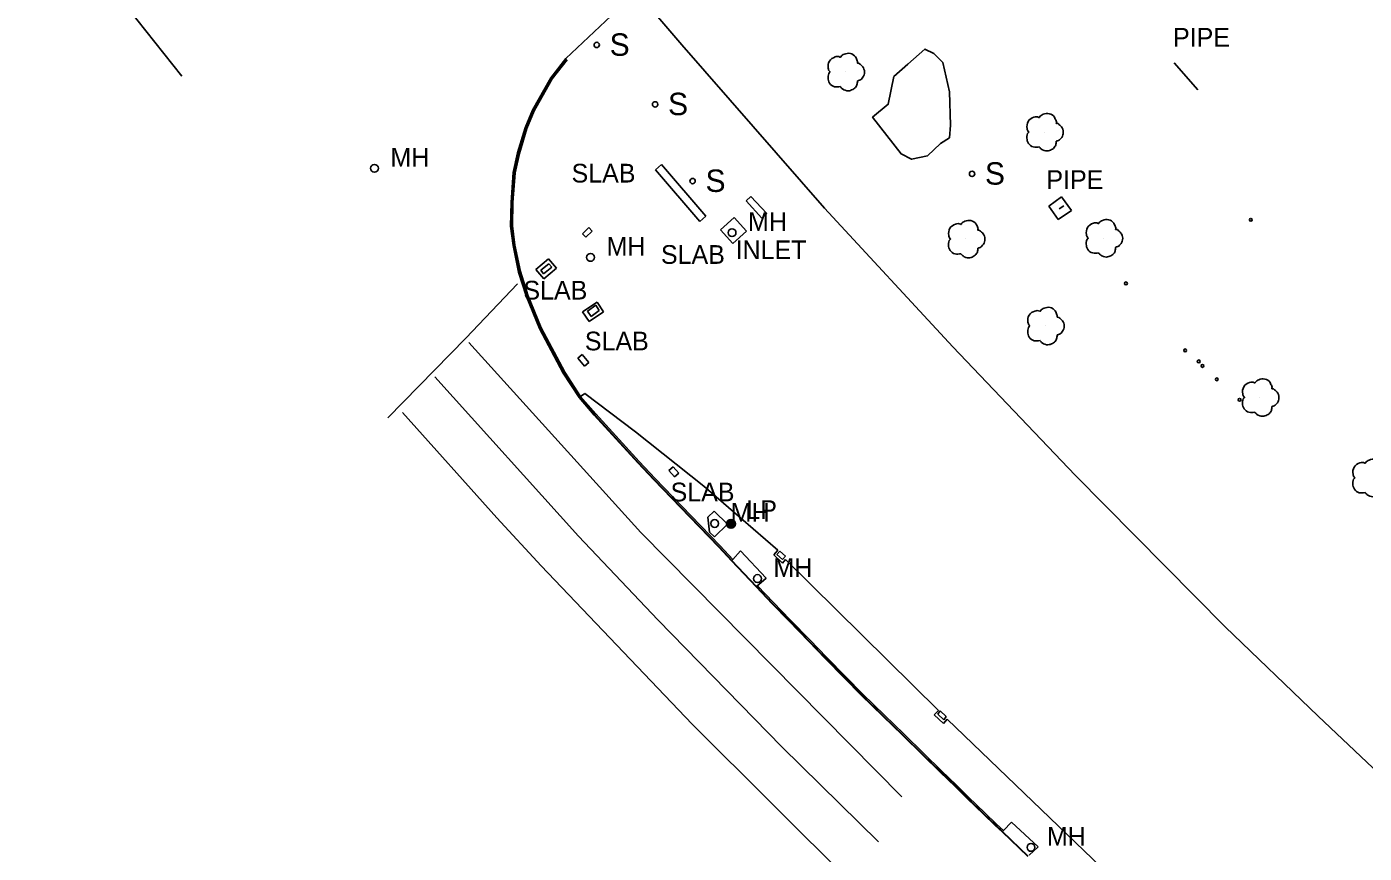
# Model space of a CAD drawing. Extents: x 368532 to 392481, y 10654822 to 10676899.
# Drawn here: x 371728.8 to 372086.5, y 10672069.3 to 10672290.3 of the extents above; entities that cross this region are included whole.
import ezdxf

# ---------------------------------------------------------------- set-up
doc = ezdxf.new("R2010")
doc.units = 0
for name, color, linetype in [('p_drainage inlet', 7, 'Continuous'), ('p_dtm sidewalk', 7, 'Continuous'), ('p_dtm slab', 7, 'Continuous'), ('p_railroad rr control', 7, 'Continuous'), ('p_road - paved curb', 7, 'Continuous'), ('p_road paint stripe', 7, 'Continuous'), ('p_structure pipe', 7, 'Continuous'), ('p_structure sign', 7, 'Continuous'), ('p_structure unidentified', 7, 'Continuous'), ('p_utility general pole', 7, 'Continuous'), ('p_utility manhole', 7, 'Continuous'), ('p_veg tree', 7, 'Continuous'), ('p_veg woods', 7, 'Continuous')]:
    doc.layers.add(name, color=color, linetype=linetype)

msp = doc.modelspace()

# ---------------------------------------------------------------- linework, layer by layer
at = {"layer": 'p_drainage inlet'}
for p, q in [((371921.21, 10672243.76), (371922.5, 10672244.88)), ((371925.45, 10672239.12), (371921.21, 10672243.76)), ((371922.5, 10672244.88), (371926.77, 10672240.36)), ((371926.77, 10672240.36), (371925.45, 10672239.12)), ((371917.62, 10672147.86), (371919.75, 10672150.11)), ((371919.75, 10672150.11), (371926.54, 10672142.85)), ((371917.37, 10672147.6), (371917.27, 10672147.5)), ((371917.37, 10672147.6), (371917.62, 10672147.86)), ((371924.01, 10672140.58), (371917.37, 10672147.6)), ((371924.01, 10672140.58), (371926.54, 10672142.85)), ((371926.54, 10672142.85), (371924.27, 10672140.82)), ((371926.54, 10672142.85), (371924.27, 10672140.82)), ((371924.01, 10672140.58), (371923.9, 10672140.48)), ((371924.27, 10672140.82), (371924.01, 10672140.58)), ((371924.27, 10672140.82), (371924.01, 10672140.58)), ((371989.77, 10672075.06), (371989.66, 10672074.96)), ((371989.77, 10672075.06), (371990.01, 10672075.32)), ((371996.68, 10672068.51), (371989.77, 10672075.06)), ((371990.01, 10672075.32), (371992.19, 10672077.62)), ((371992.19, 10672077.62), (371999.3, 10672070.99)), ((371999.3, 10672070.99), (371996.94, 10672068.75))]:
    msp.add_line(p, q, dxfattribs=at)
at = {"layer": 'p_dtm sidewalk'}
for p, q in [((371878.09, 10672192.26), (371876.95, 10672191.44)), ((371891.63, 10672182.01), (371878.09, 10672192.26)), ((371909.88, 10672167.43), (371891.63, 10672182.01)), ((371929.65, 10672150.36), (371909.88, 10672167.43)), ((371928.63, 10672149.09), (371929.65, 10672150.36)), ((371930.96, 10672146.84), (371928.63, 10672149.09)), ((371931.75, 10672147.81), (371930.96, 10672146.84)), ((371972.63, 10672107.47), (371931.75, 10672147.81)), ((371971.55, 10672106.28), (371972.63, 10672107.47)), ((371974.02, 10672103.96), (371971.55, 10672106.28)), ((371975.02, 10672105.16), (371974.02, 10672103.96)), ((372030.34, 10672051.93), (371975.02, 10672105.16))]:
    msp.add_line(p, q, dxfattribs=at)
at = {"layer": 'p_dtm slab'}
for p, q in [((371896.95, 10672252.03), (371898.57, 10672253.43)), ((371898.57, 10672253.43), (371910.48, 10672239.65)), ((371908.85, 10672238.25), (371896.95, 10672252.03)), ((371910.48, 10672239.65), (371908.85, 10672238.25)), ((371918.04, 10672239.26), (371914.39, 10672235.98)), ((371921.3, 10672235.62), (371918.04, 10672239.26)), ((371914.39, 10672235.98), (371917.65, 10672232.34)), ((371917.65, 10672232.34), (371921.3, 10672235.62)), ((371864.95, 10672225.41), (371868.32, 10672228.27)), ((371868.32, 10672228.27), (371870.49, 10672225.72)), ((371867.12, 10672222.85), (371864.95, 10672225.41)), ((371870.49, 10672225.72), (371867.12, 10672222.85)), ((371877.47, 10672214.03), (371881.34, 10672216.64)), ((371879.21, 10672211.46), (371877.47, 10672214.03)), ((371883.07, 10672214.06), (371879.21, 10672211.46)), ((371881.34, 10672216.64), (371883.07, 10672214.06)), ((371912.7, 10672160.71), (371910.95, 10672159.18)), ((371916.19, 10672157.32), (371912.7, 10672160.71)), ((371910.95, 10672159.18), (371911.41, 10672155.1)), ((371912.77, 10672153.93), (371916.19, 10672157.32)), ((371911.41, 10672155.1), (371912.77, 10672153.93))]:
    msp.add_line(p, q, dxfattribs=at)
at = {"layer": 'p_railroad rr control'}
msp.add_lwpolyline([(372098.64, 10672082.81), (372074.23, 10672105.89), (372049.35, 10672129.84), (372009.23, 10672170.36), (371976.54, 10672204.67), (371942.2, 10672241.75), (371904, 10672285.45), (371893.28, 10672298.06)], dxfattribs=at)
at = {"layer": 'p_road - paved curb'}
for p, q in [((371872.95, 10672281.78), (371888.13, 10672296.1)), ((371868.94, 10672276.62), (371872.95, 10672281.78)), ((371869.07, 10672276.54), (371873.07, 10672281.69)), ((371869.36, 10672276.34), (371873.34, 10672281.47)), ((371864.04, 10672268.02), (371868.94, 10672276.62)), ((371864.18, 10672267.95), (371869.07, 10672276.54)), ((371864.49, 10672267.8), (371869.36, 10672276.34)), ((371862.09, 10672263.29), (371864.04, 10672268.02)), ((371862.23, 10672263.24), (371864.18, 10672267.95)), ((371862.56, 10672263.12), (371864.49, 10672267.8)), ((371860.08, 10672256.57), (371862.09, 10672263.29)), ((371860.23, 10672256.53), (371862.23, 10672263.24)), ((371860.56, 10672256.45), (371862.56, 10672263.12)), ((371858.94, 10672251.32), (371860.08, 10672256.57)), ((371859.09, 10672251.3), (371860.23, 10672256.53)), ((371859.44, 10672251.25), (371860.56, 10672256.45)), ((371858.35, 10672243.33), (371858.94, 10672251.32)), ((371858.5, 10672243.32), (371859.09, 10672251.3)), ((371858.85, 10672243.31), (371859.44, 10672251.25)), ((371858.22, 10672237), (371858.35, 10672243.33)), ((371858.37, 10672237.01), (371858.5, 10672243.32)), ((371858.72, 10672237.03), (371858.85, 10672243.31)), ((371858.86, 10672231.81), (371858.22, 10672237)), ((371859.01, 10672231.83), (371858.37, 10672237.01)), ((371859.35, 10672231.89), (371858.72, 10672237.03)), ((371860.52, 10672224.75), (371859.01, 10672231.83)), ((371860.85, 10672224.84), (371859.35, 10672231.89)), ((371860.37, 10672224.71), (371858.86, 10672231.81)), ((371862.4, 10672218.31), (371860.37, 10672224.71)), ((371862.54, 10672218.36), (371860.52, 10672224.75)), ((371862.87, 10672218.48), (371860.85, 10672224.84)), ((371865.93, 10672209.58), (371862.4, 10672218.31)), ((371866.07, 10672209.64), (371862.54, 10672218.36)), ((371866.38, 10672209.79), (371862.87, 10672218.48)), ((371872.31, 10672197.7), (371865.93, 10672209.58)), ((371872.44, 10672197.78), (371866.07, 10672209.64)), ((371872.74, 10672197.95), (371866.38, 10672209.79)), ((371876.55, 10672191.14), (371872.31, 10672197.7)), ((371876.67, 10672191.23), (371872.44, 10672197.78)), ((371876.95, 10672191.44), (371872.74, 10672197.95)), ((371880.61, 10672186.45), (371876.55, 10672191.14)), ((371880.72, 10672186.55), (371876.67, 10672191.23)), ((371880.98, 10672186.78), (371876.95, 10672191.44)), ((371892.22, 10672173.67), (371880.61, 10672186.45)), ((371892.33, 10672173.77), (371880.72, 10672186.55)), ((371892.59, 10672174.01), (371880.98, 10672186.78)), ((371896.5, 10672169.13), (371892.22, 10672173.67)), ((371896.61, 10672169.23), (371892.33, 10672173.77)), ((371896.86, 10672169.47), (371892.59, 10672174.01)), ((371906.04, 10672159.22), (371896.5, 10672169.13)), ((371906.15, 10672159.32), (371896.61, 10672169.23)), ((371906.4, 10672159.57), (371896.86, 10672169.47)), ((371913.87, 10672151.09), (371906.04, 10672159.22)), ((371913.98, 10672151.19), (371906.15, 10672159.32)), ((371914.23, 10672151.44), (371906.4, 10672159.57)), ((371917.27, 10672147.5), (371913.87, 10672151.09)), ((371917.37, 10672147.6), (371913.98, 10672151.19)), ((371917.62, 10672147.86), (371914.23, 10672151.44)), ((371923.9, 10672140.48), (371917.27, 10672147.5)), ((371928.17, 10672135.97), (371923.9, 10672140.48)), ((371928.28, 10672136.07), (371924.01, 10672140.58)), ((371928.53, 10672136.32), (371924.27, 10672140.82)), ((371932.66, 10672131.38), (371928.17, 10672135.97)), ((371932.77, 10672131.48), (371928.28, 10672136.07)), ((371933.02, 10672131.73), (371928.53, 10672136.32)), ((371938.34, 10672126.23), (371933.02, 10672131.73)), ((371937.98, 10672125.88), (371932.66, 10672131.38)), ((371938.09, 10672125.98), (371932.77, 10672131.48)), ((371942.38, 10672121.38), (371937.98, 10672125.88)), ((371942.49, 10672121.48), (371938.09, 10672125.98)), ((371942.74, 10672121.73), (371938.34, 10672126.23)), ((371947.55, 10672116.09), (371942.38, 10672121.38)), ((371947.66, 10672116.2), (371942.49, 10672121.48)), ((371947.91, 10672116.44), (371942.74, 10672121.73)), ((371952.02, 10672111.56), (371947.55, 10672116.09)), ((371952.13, 10672111.67), (371947.66, 10672116.2)), ((371952.37, 10672111.91), (371947.91, 10672116.44)), ((371957.86, 10672105.85), (371952.02, 10672111.56)), ((371957.96, 10672105.96), (371952.13, 10672111.67)), ((371958.21, 10672106.21), (371952.37, 10672111.91)), ((371963.02, 10672100.82), (371957.86, 10672105.85)), ((371963.12, 10672100.93), (371957.96, 10672105.96)), ((371963.37, 10672101.18), (371958.21, 10672106.21)), ((371968.5, 10672095.48), (371963.02, 10672100.82)), ((371968.6, 10672095.59), (371963.12, 10672100.93)), ((371968.85, 10672095.84), (371963.37, 10672101.18)), ((371973.05, 10672091.07), (371968.5, 10672095.48)), ((371973.15, 10672091.18), (371968.6, 10672095.59)), ((371973.4, 10672091.43), (371968.85, 10672095.84)), ((371977.25, 10672087), (371973.05, 10672091.07)), ((371977.35, 10672087.11), (371973.15, 10672091.18)), ((371977.6, 10672087.36), (371973.4, 10672091.43)), ((371980.36, 10672083.94), (371977.25, 10672087)), ((371980.46, 10672084.05), (371977.35, 10672087.11)), ((371980.71, 10672084.3), (371977.6, 10672087.36)), ((371984.72, 10672079.71), (371980.36, 10672083.94)), ((371984.82, 10672079.82), (371980.46, 10672084.05)), ((371985.07, 10672080.07), (371980.71, 10672084.3)), ((371987.81, 10672076.71), (371984.72, 10672079.71)), ((371987.91, 10672076.82), (371984.82, 10672079.82)), ((371988.16, 10672077.07), (371985.07, 10672080.07)), ((371989.66, 10672074.96), (371987.81, 10672076.71)), ((371989.77, 10672075.06), (371987.91, 10672076.82)), ((371990.01, 10672075.32), (371988.16, 10672077.07)), ((371996.58, 10672068.41), (371989.66, 10672074.96))]:
    msp.add_line(p, q, dxfattribs=at)
at = {"layer": 'p_road paint stripe'}
for p, q in [((371770.27, 10672277.12), (371728.8, 10672329.32)), ((371846.23, 10672207.06), (371860.04, 10672221.52)), ((371825.35, 10672185.75), (371846.23, 10672207.06)), ((371893.08, 10672155.03), (371847.06, 10672205.89)), ((371837.96, 10672196.71), (371876.39, 10672154.07)), ((371854.56, 10672158.96), (371829.28, 10672187.12)), ((371866.43, 10672146.15), (371854.56, 10672158.96)), ((371876.39, 10672154.07), (371897.59, 10672131.66)), ((371962.9, 10672084.38), (371893.08, 10672155.03)), ((371906.74, 10672103.81), (371866.43, 10672146.15)), ((371897.59, 10672131.66), (371930.72, 10672097.72)), ((371950.67, 10672060.11), (371906.74, 10672103.81)), ((371930.72, 10672097.72), (371956.66, 10672072.3))]:
    msp.add_line(p, q, dxfattribs=at)
at = {"layer": 'p_structure pipe'}
for p, q in [((372035.69, 10672280.67), (372042.01, 10672273.41)), ((372004.91, 10672241.57), (372006.15, 10672242.4))]:
    msp.add_line(p, q, dxfattribs=at)
at = {"layer": 'p_structure sign'}
for centre in [(371881.25, 10672285.44), (371896.87, 10672269.55), (371906.9, 10672249.03), (371981.63, 10672250.97)]:
    msp.add_circle(centre, 0.713, dxfattribs=at)
at = {"layer": 'p_structure unidentified'}
for p, q in [((372005.6, 10672244.81), (372002.17, 10672242.36)), ((372008.26, 10672241.18), (372005.6, 10672244.81)), ((372002.17, 10672242.36), (372004.71, 10672238.73)), ((372004.71, 10672238.73), (372008.26, 10672241.18)), ((371879.12, 10672236.59), (371877.46, 10672234.91)), ((371878.37, 10672234), (371880.04, 10672235.68)), ((371880.04, 10672235.68), (371879.12, 10672236.59)), ((371877.46, 10672234.91), (371878.37, 10672234)), ((371868.47, 10672226.94), (371866.31, 10672225.17)), ((371866.31, 10672225.17), (371867.04, 10672224.27)), ((371867.04, 10672224.27), (371869.21, 10672226.05)), ((371869.21, 10672226.05), (371868.47, 10672226.94)), ((371881.01, 10672215.83), (371878.8, 10672214.27)), ((371878.8, 10672214.27), (371879.76, 10672212.79)), ((371879.76, 10672212.79), (371881.95, 10672214.4)), ((371881.95, 10672214.4), (371881.01, 10672215.83)), ((371877.37, 10672202.63), (371876.24, 10672201.71)), ((371876.24, 10672201.71), (371878.01, 10672199.54)), ((371879.14, 10672200.47), (371877.37, 10672202.63)), ((371878.01, 10672199.54), (371879.14, 10672200.47)), ((371900.55, 10672171.65), (371901.67, 10672172.62)), ((371902.05, 10672169.92), (371900.55, 10672171.65)), ((371901.67, 10672172.62), (371903.17, 10672170.9)), ((371903.17, 10672170.9), (371902.05, 10672169.92)), ((371930.24, 10672150.07), (371929.43, 10672149.18)), ((371931.71, 10672148.72), (371930.24, 10672150.07)), ((371929.43, 10672149.18), (371930.9, 10672147.83)), ((371930.9, 10672147.83), (371931.71, 10672148.72)), ((371973.12, 10672107.34), (371972.46, 10672106.42)), ((371974.74, 10672105.85), (371973.12, 10672107.34)), ((371972.46, 10672106.42), (371974.08, 10672104.93)), ((371974.08, 10672104.93), (371974.74, 10672105.85))]:
    msp.add_line(p, q, dxfattribs=at)
for centre in [(372056.19, 10672238.66), (372022.8, 10672221.67), (372038.64, 10672203.76), (372042.26, 10672200.81), (372043.27, 10672199.58), (372047.11, 10672196.01), (372053.21, 10672190.55)]:
    msp.add_circle(centre, 0.375, dxfattribs=at)
at = {"layer": 'p_utility general pole'}
for radius in [1.19, 0.901, 0.608, 0.337, 0.12]:
    msp.add_circle((371917.16, 10672157.36), radius, dxfattribs=at)
at = {"layer": 'p_utility manhole'}
for centre in [(371821.8, 10672252.45), (371917.45, 10672235.23), (371879.6, 10672228.62), (371912.81, 10672157.45), (371924.25, 10672142.72), (371997.4, 10672070.83)]:
    msp.add_circle(centre, 1.05, dxfattribs=at)
at = {"layer": 'p_veg tree'}
for p, q in [((371947.75, 10672278.24), (371947.75, 10672278.24)), ((372000.94, 10672262.14), (372000.94, 10672262.14)), ((371979.98, 10672233.55), (371979.98, 10672233.55)), ((372016.81, 10672233.77), (372016.81, 10672233.77)), ((372001.18, 10672210.3), (372001.18, 10672210.3)), ((372058.61, 10672191.17), (372058.61, 10672191.17))]:
    msp.add_line(p, q, dxfattribs=at)
for points in [[(371946.4, 10672274.3), (371944.85, 10672274.26), (371943.54, 10672275.2), (371943.12, 10672276.65), (371943.21, 10672277.49), (371943.54, 10672278.11), (371943.64, 10672278.23), (371943.57, 10672278.32), (371943.17, 10672279.19), (371943.47, 10672281.1), (371945.02, 10672282.22), (371946.32, 10672282.17), (371946.46, 10672282.12), (371946.53, 10672282.22), (371947.48, 10672282.98), (371949.09, 10672283.15), (371950.48, 10672282.22), (371950.93, 10672281.23), (371951, 10672280.68), (371950.99, 10672280.57), (371951.09, 10672280.58), (371951.7, 10672280.29), (371952.57, 10672279.35), (371952.83, 10672277.8), (371952.23, 10672276.54), (371951.3, 10672275.89), (371951.04, 10672275.82), (371950.99, 10672275.78), (371950.99, 10672275.71), (371950.94, 10672275.26), (371950.63, 10672274.33), (371949.72, 10672273.54), (371948.51, 10672273.18), (371946.99, 10672273.69), (371946.38, 10672274.3)], [(371999.59, 10672258.2), (371998.03, 10672258.16), (371996.72, 10672259.1), (371996.31, 10672260.55), (371996.39, 10672261.4), (371996.72, 10672262.02), (371996.82, 10672262.13), (371996.76, 10672262.22), (371996.36, 10672263.09), (371996.65, 10672265), (371998.2, 10672266.12), (371999.51, 10672266.07), (371999.65, 10672266.03), (371999.72, 10672266.13), (372000.67, 10672266.89), (372002.27, 10672267.05), (372003.66, 10672266.12), (372004.11, 10672265.13), (372004.19, 10672264.59), (372004.17, 10672264.47), (372004.28, 10672264.48), (372004.89, 10672264.19), (372005.75, 10672263.25), (372006.02, 10672261.7), (372005.42, 10672260.44), (372004.48, 10672259.8), (372004.23, 10672259.73), (372004.18, 10672259.68), (372004.17, 10672259.61), (372004.13, 10672259.16), (372003.82, 10672258.24), (372002.9, 10672257.44), (372001.69, 10672257.09), (372000.17, 10672257.6), (371999.57, 10672258.21)], [(371978.64, 10672229.61), (371977.08, 10672229.57), (371975.77, 10672230.51), (371975.35, 10672231.95), (371975.44, 10672232.8), (371975.77, 10672233.42), (371975.87, 10672233.54), (371975.81, 10672233.63), (371975.41, 10672234.5), (371975.7, 10672236.41), (371977.25, 10672237.52), (371978.55, 10672237.48), (371978.69, 10672237.43), (371978.76, 10672237.53), (371979.72, 10672238.29), (371981.32, 10672238.46), (371982.71, 10672237.53), (371983.16, 10672236.54), (371983.23, 10672235.99), (371983.22, 10672235.88), (371983.33, 10672235.88), (371983.93, 10672235.6), (371984.8, 10672234.65), (371985.07, 10672233.1), (371984.47, 10672231.85), (371983.53, 10672231.2), (371983.28, 10672231.13), (371983.23, 10672231.08), (371983.22, 10672231.02), (371983.17, 10672230.57), (371982.87, 10672229.64), (371981.95, 10672228.85), (371980.74, 10672228.49), (371979.22, 10672229), (371978.62, 10672229.61)], [(372015.47, 10672229.83), (372013.91, 10672229.8), (372012.6, 10672230.74), (372012.18, 10672232.18), (372012.27, 10672233.03), (372012.6, 10672233.65), (372012.7, 10672233.76), (372012.64, 10672233.86), (372012.24, 10672234.73), (372012.53, 10672236.64), (372014.08, 10672237.75), (372015.38, 10672237.7), (372015.52, 10672237.66), (372015.59, 10672237.76), (372016.55, 10672238.52), (372018.15, 10672238.69), (372019.54, 10672237.76), (372019.99, 10672236.76), (372020.06, 10672236.22), (372020.05, 10672236.11), (372020.16, 10672236.11), (372020.76, 10672235.83), (372021.63, 10672234.88), (372021.9, 10672233.33), (372021.3, 10672232.08), (372020.36, 10672231.43), (372020.11, 10672231.36), (372020.06, 10672231.31), (372020.05, 10672231.25), (372020, 10672230.8), (372019.7, 10672229.87), (372018.78, 10672229.08), (372017.57, 10672228.72), (372016.05, 10672229.23), (372015.45, 10672229.84)], [(371999.83, 10672206.36), (371998.27, 10672206.33), (371996.96, 10672207.27), (371996.54, 10672208.71), (371996.63, 10672209.56), (371996.96, 10672210.18), (371997.06, 10672210.29), (371997, 10672210.39), (371996.6, 10672211.26), (371996.89, 10672213.17), (371998.44, 10672214.28), (371999.74, 10672214.24), (371999.88, 10672214.19), (371999.96, 10672214.29), (372000.91, 10672215.05), (372002.51, 10672215.22), (372003.9, 10672214.29), (372004.35, 10672213.29), (372004.42, 10672212.75), (372004.41, 10672212.64), (372004.52, 10672212.64), (372005.12, 10672212.36), (372005.99, 10672211.41), (372006.26, 10672209.86), (372005.66, 10672208.61), (372004.72, 10672207.96), (372004.47, 10672207.89), (372004.42, 10672207.84), (372004.41, 10672207.78), (372004.36, 10672207.33), (372004.06, 10672206.4), (372003.14, 10672205.61), (372001.93, 10672205.25), (372000.41, 10672205.76), (371999.81, 10672206.37)], [(372057.27, 10672187.23), (372055.71, 10672187.2), (372054.4, 10672188.14), (372053.98, 10672189.58), (372054.07, 10672190.43), (372054.4, 10672191.05), (372054.5, 10672191.16), (372054.44, 10672191.26), (372054.04, 10672192.13), (372054.33, 10672194.04), (372055.88, 10672195.15), (372057.18, 10672195.1), (372057.32, 10672195.06), (372057.4, 10672195.16), (372058.35, 10672195.92), (372059.95, 10672196.09), (372061.34, 10672195.16), (372061.79, 10672194.16), (372061.86, 10672193.62), (372061.85, 10672193.51), (372061.96, 10672193.51), (372062.56, 10672193.23), (372063.43, 10672192.28), (372063.7, 10672190.73), (372063.1, 10672189.48), (372062.16, 10672188.83), (372061.91, 10672188.76), (372061.86, 10672188.71), (372061.85, 10672188.65), (372061.8, 10672188.2), (372061.5, 10672187.27), (372060.58, 10672186.48), (372059.37, 10672186.12), (372057.85, 10672186.63), (372057.25, 10672187.24)], [(372086.78, 10672165.74), (372085.22, 10672165.7), (372083.91, 10672166.64), (372083.49, 10672168.09), (372083.58, 10672168.94), (372083.91, 10672169.56), (372084.01, 10672169.67), (372083.95, 10672169.76), (372083.55, 10672170.63), (372083.84, 10672172.54), (372085.39, 10672173.66), (372086.69, 10672173.61), (372086.84, 10672173.57), (372086.91, 10672173.67), (372087.86, 10672174.42), (372089.46, 10672174.59), (372090.85, 10672173.66), (372091.3, 10672172.67), (372091.38, 10672172.12), (372091.36, 10672172.01), (372091.47, 10672172.02), (372092.07, 10672171.73), (372092.94, 10672170.79), (372093.21, 10672169.24), (372092.61, 10672167.98), (372091.67, 10672167.34), (372091.42, 10672167.27), (372091.37, 10672167.22), (372091.36, 10672167.15), (372091.32, 10672166.7), (372091.01, 10672165.78), (372090.09, 10672164.98), (372088.88, 10672164.63), (372087.36, 10672165.14), (372086.76, 10672165.75)]]:
    msp.add_spline(points, degree=3, dxfattribs=at)
at = {"layer": 'p_veg woods'}
msp.add_lwpolyline([(371969.68, 10672255.74), (371965.47, 10672254.89), (371962.68, 10672256.3), (371955.04, 10672266.11), (371959.21, 10672269.6), (371960.75, 10672276.99), (371964.5, 10672280.3), (371969.02, 10672284.32), (371971.42, 10672283.12), (371973.81, 10672280.76), (371975.65, 10672272.91), (371975.87, 10672264.01), (371975.65, 10672260.63), (371973.22, 10672259.08)], close=True, dxfattribs=at)

# ---------------------------------------------------------------- texts
at = {"layer": 'p_drainage inlet'}
msp.add_text(' INLET', height=5, dxfattribs=at).set_placement((371916.54, 10672228.15))
at = {"layer": 'p_dtm slab'}
for p in [(371872.66, 10672248.65), (371896.57, 10672226.9), (371859.79, 10672217.35), (371876.22, 10672203.76), (371899.15, 10672163.38)]:
    msp.add_text(' SLAB', height=5, dxfattribs=at).set_placement(p)
at = {"layer": 'p_structure pipe'}
for p in [(372033.54, 10672285), (371999.67, 10672246.94)]:
    msp.add_text(' PIPE', height=5, dxfattribs=at).set_placement(p)
at = {"layer": 'p_structure sign'}
for p in [(371884.71, 10672282.54), (371900.33, 10672266.66), (371985.09, 10672248.07), (371910.36, 10672246.13)]:
    msp.add_text('S', height=6, dxfattribs=at).set_placement(p)
at = {"layer": 'p_utility general pole'}
msp.add_text('LP', height=5, dxfattribs=at).set_placement((371921.28, 10672158.65))
at = {"layer": 'p_utility manhole'}
for p in [(371826.07, 10672252.91), (371921.72, 10672235.69), (371883.87, 10672229.08), (371917.08, 10672157.91), (371928.52, 10672143.18), (372001.67, 10672071.29)]:
    msp.add_text('MH', height=5, dxfattribs=at).set_placement(p)

doc.saveas('drawing.dxf')
